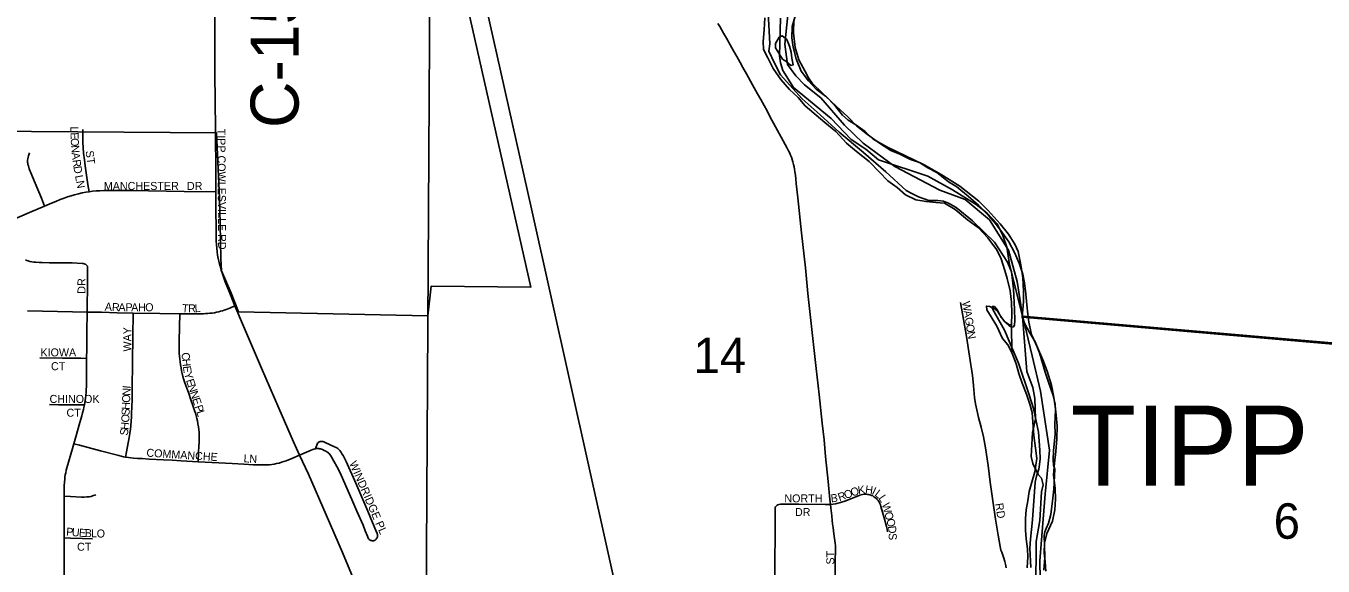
# Model space of a CAD drawing. Extents: x 0 to 680, y 0 to 440.
# Drawn here: x 499.3 to 526.34, y 244.98 to 256.23 of the extents above; entities that cross this region are included whole.
import ezdxf

# ---------------------------------------------------------------- set-up
doc = ezdxf.new("R2010")
doc.units = 0
for name, color, linetype in [('GM_X_City_Street', 7, 'Continuous'), ('GM_X_City_Street_Text', 7, 'Continuous'), ('GM_X_Corporation', 7, 'Continuous'), ('GM_X_Corporation_Text', 7, 'Continuous'), ('GM_X_County_Road', 7, 'Continuous'), ('GM_X_County_Road_Text', 7, 'Continuous'), ('GM_X_Major_River', 7, 'Continuous'), ('GM_X_Rail_Line', 7, 'Continuous'), ('GM_X_Section', 7, 'Continuous'), ('GM_X_Section_Text', 7, 'Continuous'), ('GM_X_Township', 7, 'Continuous')]:
    doc.layers.add(name, color=color, linetype=linetype)

msp = doc.modelspace()

# ---------------------------------------------------------------- linework, layer by layer
at = {"layer": 'GM_X_City_Street'}
for points in [[(516.067, 246.263), (516.055, 246.37), (516.018, 246.744), (515.966, 247.267), (515.932, 247.608), (515.893, 247.961), (515.831, 248.552), (515.77, 249.094), (515.708, 249.66), (515.598, 250.66), (515.544, 251.192), (515.466, 251.919), (515.386, 252.653), (515.354, 252.948), (515.344, 253.048), (515.335, 253.124), (515.327, 253.191), (515.318, 253.246), (515.309, 253.295), (515.298, 253.347), (515.285, 253.397), (515.27, 253.446), (515.253, 253.497), (515.235, 253.54), (515.218, 253.579), (515.193, 253.626), (515.162, 253.685), (515.079, 253.839), (514.923, 254.125), (514.805, 254.346), (514.744, 254.463), (514.686, 254.572), (514.615, 254.695), (514.547, 254.818), (514.444, 255), (514.313, 255.235), (514.243, 255.364), (514.184, 255.471), (514.113, 255.596), (514.047, 255.712), (513.975, 255.839), (513.897, 255.978), (513.839, 256.078), (513.794, 256.158), (513.759, 256.217), (513.722, 256.28)], [(500.611, 252.776), (500.589, 252.925), (500.531, 253.313), (500.514, 253.444), (500.498, 253.578), (500.489, 253.699), (500.483, 253.804), (500.481, 253.899), (500.481, 253.987), (500.481, 254.075)], [(503.255, 252.776), (503.255, 253.345), (503.248, 253.86), (503.244, 254.088)], [(499.685, 252.479), (499.619, 252.64), (499.488, 252.957), (499.398, 253.17), (499.366, 253.251), (499.346, 253.315), (499.338, 253.343), (499.334, 253.37), (499.331, 253.392), (499.33, 253.415), (499.331, 253.437), (499.333, 253.461), (499.339, 253.494), (499.347, 253.527), (499.367, 253.59)], [(499.685, 252.479), (499.826, 252.538), (499.919, 252.577), (500.006, 252.612), (500.09, 252.644), (500.164, 252.669), (500.237, 252.692), (500.31, 252.712), (500.391, 252.733), (500.469, 252.751), (500.543, 252.766), (500.611, 252.776)], [(500.611, 252.776), (500.685, 252.786), (500.757, 252.794), (500.839, 252.799), (500.922, 252.802), (501.027, 252.804), (501.13, 252.804), (501.479, 252.8), (502.596, 252.785), (503.255, 252.776)], [(503.53, 250.698), (503.449, 250.902), (503.42, 250.982), (503.391, 251.065), (503.368, 251.143), (503.345, 251.224), (503.324, 251.301), (503.306, 251.386), (503.292, 251.456), (503.283, 251.526), (503.274, 251.603), (503.267, 251.68), (503.262, 251.75), (503.26, 251.822), (503.258, 251.914), (503.255, 252.491), (503.255, 252.776)], [(498.769, 252.09), (499.158, 252.253), (499.369, 252.343), (499.685, 252.479)], [(500.56, 251.251), (500.552, 251.258), (500.544, 251.263), (500.535, 251.267), (500.525, 251.271), (500.516, 251.275), (500.506, 251.279), (500.491, 251.281), (500.477, 251.284), (500.262, 251.293), (499.79, 251.299), (499.633, 251.302), (499.57, 251.305), (499.504, 251.308), (499.459, 251.313), (499.416, 251.32), (499.379, 251.327), (499.339, 251.338), (499.313, 251.347), (499.286, 251.358)], [(500.57, 250.27), (500.572, 250.388), (500.578, 250.805), (500.581, 251.035), (500.582, 251.187), (500.581, 251.205), (500.58, 251.216), (500.577, 251.226), (500.573, 251.234), (500.567, 251.243), (500.56, 251.251)], [(503.651, 250.401), (503.53, 250.698)], [(502.502, 250.236), (502.637, 250.234), (502.851, 250.232), (502.95, 250.234), (502.997, 250.236), (503.04, 250.238), (503.086, 250.241), (503.128, 250.245), (503.176, 250.251), (503.224, 250.258), (503.268, 250.266), (503.317, 250.278), (503.354, 250.287), (503.39, 250.297), (503.427, 250.309), (503.466, 250.323), (503.543, 250.354), (503.651, 250.401)], [(504.998, 247.29), (504.873, 247.57), (504.57, 248.273), (504.203, 249.106), (503.834, 249.98), (503.651, 250.401)], [(519.728, 244.948), (519.715, 245.022), (519.703, 245.075), (519.698, 245.096), (519.683, 245.149), (519.636, 245.27), (519.621, 245.311), (519.603, 245.387), (519.562, 245.625), (519.509, 245.96), (519.453, 246.339), (519.399, 246.73), (519.353, 247.077), (519.296, 247.444), (519.254, 247.67), (519.208, 247.873), (519.156, 248.074), (519.115, 248.233), (519.089, 248.363), (519.07, 248.493), (519.055, 248.657), (519.043, 248.82), (519.026, 248.95), (518.964, 249.35), (518.901, 249.761), (518.778, 250.469)], [(499.326, 250.296), (500.265, 250.276), (500.57, 250.27)], [(500.561, 249.307), (500.562, 249.503), (500.565, 249.856), (500.57, 250.27)], [(500.57, 250.27), (500.869, 250.266), (501.199, 250.257), (501.528, 250.251)], [(501.373, 247.251), (501.393, 247.363), (501.446, 247.66), (501.461, 247.746), (501.473, 247.831), (501.481, 247.907), (501.488, 247.996), (501.495, 248.089), (501.499, 248.188), (501.501, 248.272), (501.507, 248.47), (501.508, 248.669), (501.514, 249.235), (501.521, 249.761), (501.528, 250.251)], [(501.528, 250.251), (502.09, 250.243), (502.502, 250.236)], [(502.883, 247.156), (502.894, 247.354), (502.899, 247.479), (502.904, 247.558), (502.907, 247.636), (502.907, 247.686), (502.906, 247.731), (502.904, 247.773), (502.899, 247.828), (502.892, 247.882), (502.882, 247.946), (502.87, 248.003), (502.857, 248.058), (502.843, 248.112), (502.827, 248.163), (502.81, 248.219), (502.775, 248.324), (502.735, 248.443), (502.688, 248.575), (502.649, 248.687), (502.611, 248.795), (502.589, 248.859), (502.569, 248.927), (502.553, 248.989), (502.54, 249.047), (502.528, 249.108), (502.518, 249.172), (502.51, 249.233), (502.502, 249.291), (502.497, 249.356), (502.492, 249.418), (502.489, 249.479), (502.49, 249.543), (502.489, 249.609), (502.49, 249.663), (502.496, 249.966), (502.502, 250.236)], [(499.584, 249.319), (500.057, 249.314), (500.439, 249.309), (500.561, 249.307)], [(500.513, 248.337), (500.524, 248.389), (500.531, 248.433), (500.537, 248.476), (500.542, 248.534), (500.549, 248.606), (500.557, 248.78), (500.561, 249.075), (500.561, 249.307)], [(499.786, 248.345), (499.973, 248.342), (500.513, 248.337)], [(500.293, 247.529), (500.347, 247.722), (500.406, 247.924), (500.459, 248.11), (500.476, 248.176), (500.493, 248.242), (500.503, 248.287), (500.513, 248.337)], [(500.09, 246.44), (500.09, 246.52), (500.092, 246.592), (500.095, 246.655), (500.099, 246.729), (500.104, 246.791), (500.109, 246.836), (500.116, 246.881), (500.124, 246.923), (500.137, 246.978), (500.151, 247.03), (500.264, 247.427), (500.293, 247.529)], [(500.293, 247.529), (500.409, 247.498), (500.853, 247.381), (501.231, 247.282), (501.281, 247.27), (501.328, 247.259), (501.373, 247.251)], [(504.998, 247.29), (505.243, 247.397), (505.273, 247.408), (505.3, 247.417), (505.329, 247.424), (505.36, 247.429), (505.374, 247.429), (505.388, 247.428), (505.402, 247.427), (505.417, 247.425), (505.434, 247.422), (505.456, 247.415), (505.478, 247.407), (505.513, 247.39), (505.549, 247.373), (505.571, 247.359), (505.588, 247.347), (505.601, 247.337), (505.614, 247.324), (505.63, 247.303), (505.648, 247.278), (505.716, 247.167), (505.779, 247.052), (505.843, 246.923), (506.107, 246.318), (506.193, 246.128), (506.322, 245.836), (506.368, 245.718), (506.413, 245.602), (506.421, 245.583), (506.431, 245.565), (506.44, 245.552), (506.449, 245.542), (506.46, 245.531), (506.471, 245.524), (506.484, 245.517), (506.496, 245.512), (506.51, 245.509), (506.524, 245.508), (506.538, 245.509), (506.552, 245.512), (506.564, 245.517), (506.577, 245.524), (506.588, 245.533), (506.598, 245.543), (506.606, 245.553), (506.612, 245.566), (506.617, 245.579), (506.621, 245.593), (506.622, 245.608), (506.623, 245.623), (506.621, 245.637), (506.619, 245.652), (506.614, 245.667), (506.605, 245.691), (506.422, 246.124), (506.17, 246.708), (505.971, 247.158), (505.905, 247.284), (505.884, 247.321), (505.861, 247.358), (505.836, 247.391), (505.814, 247.413), (505.795, 247.429), (505.773, 247.444), (505.717, 247.473), (505.546, 247.549), (505.502, 247.568), (505.488, 247.573), (505.473, 247.576), (505.459, 247.578), (505.444, 247.578), (505.431, 247.575), (505.418, 247.571), (505.405, 247.566), (505.394, 247.56), (505.384, 247.551), (505.376, 247.539), (505.329, 247.424)], [(501.373, 247.251), (501.433, 247.243), (501.485, 247.237), (501.541, 247.231), (501.621, 247.225), (501.717, 247.219), (501.864, 247.211), (502.161, 247.194), (502.347, 247.184), (502.529, 247.173), (502.883, 247.156)], [(502.883, 247.156), (503.315, 247.133), (503.592, 247.117), (503.837, 247.103), (504.041, 247.093), (504.219, 247.087), (504.275, 247.087), (504.33, 247.089), (504.374, 247.093), (504.418, 247.098), (504.467, 247.105), (504.52, 247.115), (504.571, 247.127), (504.624, 247.143), (504.718, 247.176), (504.837, 247.223), (504.998, 247.29)], [(507.551, 241.201), (507.522, 241.298), (507.503, 241.359), (507.482, 241.417), (507.461, 241.476), (507.438, 241.534), (507.393, 241.641), (507.226, 242.031), (506.892, 242.846), (506.431, 243.986), (506.258, 244.399), (506.081, 244.813), (505.892, 245.263), (505.554, 246.048), (505.183, 246.896), (504.998, 247.29)], [(500.093, 245.57), (500.092, 245.93), (500.089, 246.338), (500.09, 246.44)], [(500.09, 246.44), (500.222, 246.432), (500.455, 246.42), (500.508, 246.42), (500.563, 246.423), (500.613, 246.427), (500.652, 246.434), (500.685, 246.442), (500.753, 246.465)], [(516.067, 246.263), (516.173, 246.281), (516.276, 246.306), (516.368, 246.337), (516.491, 246.383), (516.595, 246.424), (516.682, 246.459), (516.707, 246.466), (516.733, 246.472), (516.762, 246.476), (516.788, 246.478), (516.814, 246.478), (516.841, 246.475), (516.863, 246.472), (516.884, 246.467), (516.906, 246.46), (516.925, 246.452), (516.947, 246.442), (516.973, 246.426), (516.995, 246.411), (517.017, 246.393), (517.032, 246.378), (517.047, 246.362), (517.061, 246.346), (517.074, 246.328), (517.086, 246.307), (517.098, 246.283), (517.108, 246.256), (517.119, 246.22), (517.187, 245.989), (517.234, 245.808), (517.246, 245.748), (517.254, 245.695)], [(514.904, 244.201), (514.904, 244.67), (514.906, 245.032), (514.912, 245.678), (514.911, 246.163), (514.912, 246.183), (514.914, 246.199), (514.919, 246.213), (514.928, 246.225), (514.939, 246.238)], [(514.939, 246.238), (514.953, 246.248), (514.972, 246.258), (514.996, 246.265), (515.022, 246.269), (515.048, 246.271), (515.097, 246.273), (515.41, 246.27), (515.953, 246.264), (516.067, 246.263)], [(516.176, 244.215), (516.174, 244.376), (516.168, 245.104), (516.171, 245.304), (516.171, 245.356), (516.17, 245.404), (516.165, 245.458), (516.158, 245.507), (516.138, 245.655), (516.121, 245.779), (516.11, 245.863), (516.103, 245.931), (516.092, 246.031), (516.074, 246.195), (516.067, 246.263)], [(500.092, 244.597), (500.092, 244.964), (500.093, 245.356), (500.093, 245.57)], [(500.093, 245.57), (500.223, 245.564), (500.475, 245.553), (500.682, 245.546)]]:
    msp.add_lwpolyline(points, dxfattribs=at)
at = {"layer": 'GM_X_Corporation'}
for points in [[(498.441, 254.039), (503.27, 254.001), (503.328, 252.648), (503.341, 252.106), (503.361, 251.384), (503.37, 251.129), (503.572, 250.662), (503.724, 250.279), (507.674, 250.19), (507.746, 250.811), (509.824, 250.791), (507.877, 259.404)], [(515.179, 256.455), (515.114, 255.848), (515.173, 255.425), (515.343, 255.188), (515.526, 255.004), (515.869, 254.73), (516.36, 254.166), (516.747, 253.791), (517.406, 253.304), (518.347, 252.811), (518.878, 252.614), (519.385, 252.19), (519.781, 251.561), (519.962, 250.909), (520.069, 250.198), (520.274, 249.358), (520.447, 248.626), (520.632, 247.398), (520.541, 246.477), (520.434, 245.088), (520.459, 243.583), (520.853, 242.757), (524.386, 243.638), (527.087, 244.311)]]:
    msp.add_lwpolyline(points, dxfattribs=at)
at = {"layer": 'GM_X_County_Road'}
msp.add_lwpolyline([(503.244, 254.088), (503.236, 255.241), (503.234, 256.578), (503.218, 257.499), (503.213, 258.176), (503.21, 258.735), (503.203, 259.558)], dxfattribs=at)
at = {"layer": 'GM_X_Major_River'}
msp.add_line((519.847, 249.428), (519.84, 250.003), dxfattribs=at)
for points in [[(514.702, 256.398), (514.686, 256.151), (514.663, 255.904), (514.668, 255.736), (514.759, 255.568), (514.87, 255.346), (515.035, 255.117), (515.213, 254.907), (515.391, 254.738), (515.536, 254.569), (515.768, 254.372), (515.946, 254.216), (516.178, 254.033), (516.402, 253.789), (516.608, 253.613), (516.873, 253.409), (517.09, 253.186), (517.262, 253.003), (517.454, 252.867), (517.633, 252.711), (517.846, 252.608), (518.059, 252.572), (518.266, 252.556), (518.446, 252.541), (518.665, 252.404), (518.923, 252.194), (519.155, 252.024), (519.347, 251.814), (519.531, 251.571), (519.616, 251.403), (519.7, 251.135), (519.751, 250.967), (519.815, 250.712), (519.839, 250.478), (519.85, 250.25), (519.84, 250.003)], [(520.555, 244.878), (520.544, 245.072), (520.519, 245.26), (520.529, 245.461), (520.578, 245.661), (520.694, 245.92), (520.744, 246.153), (520.76, 246.374), (520.749, 246.595), (520.719, 246.883), (520.735, 247.123), (520.765, 247.37), (520.788, 247.631), (520.791, 247.892), (520.774, 248.126), (520.749, 248.313), (520.718, 248.535), (520.674, 248.749), (520.584, 249.044), (520.493, 249.28), (520.383, 249.535), (520.259, 249.804), (520.202, 250.059), (520.184, 250.226), (520.159, 250.42), (520.142, 250.648), (520.111, 250.882), (520.08, 251.057), (520.002, 251.292), (519.905, 251.513), (519.787, 251.736), (519.649, 251.931), (519.504, 252.113), (519.359, 252.282), (519.154, 252.499), (518.942, 252.675), (518.698, 252.879), (518.525, 252.981), (518.287, 253.178), (518.094, 253.274), (517.922, 253.383), (517.735, 253.446), (517.516, 253.562), (517.323, 253.638), (517.071, 253.801), (516.839, 253.971), (516.607, 254.148), (516.429, 254.337), (516.184, 254.561), (515.966, 254.764), (515.767, 254.914), (515.609, 255.083), (515.458, 255.285), (515.354, 255.541), (515.29, 255.789), (515.259, 255.983), (515.268, 256.217), (515.338, 256.457)], [(515.248, 255.682), (515.21, 255.81), (515.158, 255.944), (515.059, 256.026), (514.998, 255.993), (514.923, 255.867), (514.922, 255.773), (514.987, 255.659)], [(514.987, 255.659), (515.066, 255.538), (515.139, 255.497), (515.239, 255.408), (515.292, 255.421), (515.26, 255.555), (515.248, 255.682)], [(519.84, 250.003), (519.787, 250.01), (519.694, 250.072), (519.615, 250.179), (519.549, 250.287), (519.49, 250.341), (519.39, 250.39), (519.317, 250.397), (519.329, 250.317), (519.414, 250.169), (519.532, 249.98), (519.656, 249.724), (519.762, 249.589), (519.847, 249.428)], [(519.847, 249.428), (519.937, 249.193), (519.995, 248.991), (520.06, 248.79), (520.151, 248.561), (520.222, 248.353), (520.273, 248.179), (520.29, 247.884), (520.308, 247.704), (520.338, 247.436), (520.369, 247.221), (520.325, 246.941), (520.263, 246.728), (520.207, 246.534), (520.178, 246.341), (520.149, 246.154), (520.134, 245.974), (520.131, 245.733), (520.149, 245.552), (520.173, 245.344), (520.178, 245.177), (520.168, 244.943)]]:
    msp.add_lwpolyline(points, dxfattribs=at)
at = {"layer": 'GM_X_Rail_Line'}
msp.add_lwpolyline([(519.218, 210.245), (515.811, 225.596), (514.885, 229.741), (514.052, 233.484), (513.028, 238.08), (509.833, 252.424), (508.403, 258.802)], dxfattribs=at)
at = {"layer": 'GM_X_Section'}
msp.add_lwpolyline([(507.727, 259.473), (507.628, 241.733), (499.118, 242.119), (489.987, 242.13), (489.813, 253.134), (489.476, 259.394)], close=True, dxfattribs=at)
for points in [[(507.628, 241.733), (507.727, 259.473)], [(514.767, 256.511), (514.801, 255.856), (514.785, 255.703), (514.9, 255.454), (515.022, 255.211), (515.48, 254.709), (515.855, 254.381), (516.248, 254.02), (516.754, 253.597), (517.221, 253.188), (517.647, 252.806), (517.766, 252.737), (517.905, 252.674), (518.117, 252.597), (518.304, 252.593), (518.424, 252.584), (518.53, 252.536), (518.688, 252.446), (519.03, 252.172), (519.483, 251.73), (519.755, 251.311), (519.838, 251.109), (519.885, 250.755), (519.904, 250.327), (519.913, 250.1), (519.904, 250), (519.884, 249.967), (519.85, 249.954), (519.79, 249.982), (519.731, 250.043), (519.627, 250.159), (519.55, 250.314), (519.484, 250.388), (519.444, 250.389), (519.431, 250.376), (519.45, 250.322), (519.695, 249.891), (519.989, 249.204), (520.211, 248.546), (520.299, 248.264), (520.403, 247.768), (520.429, 247.394), (520.439, 247.213), (520.424, 247.094), (520.409, 247), (520.359, 246.855), (520.337, 246.728), (520.275, 245.942), (520.234, 245.542), (520.224, 245.355), (520.243, 244.954)], [(530.87, 249.227), (520.061, 250.164), (520.093, 250.484), (520.091, 250.704), (520.076, 250.985), (520.034, 251.253), (519.98, 251.534), (519.909, 251.682), (519.779, 251.891), (519.603, 252.108), (519.355, 252.387), (519.158, 252.584), (518.764, 252.892), (518.374, 253.133), (518.018, 253.339), (517.634, 253.527), (517.257, 253.707), (516.96, 253.873), (516.789, 254.03), (516.598, 254.167), (516.433, 254.27), (516.315, 254.373), (516.178, 254.542), (516.028, 254.712), (515.897, 254.834), (515.687, 255.039), (515.609, 255.147), (515.531, 255.295), (515.409, 255.524), (515.333, 255.779), (515.293, 256.087), (515.304, 256.354)], [(520.516, 244.896), (520.534, 245.163), (520.526, 245.416), (520.523, 245.617), (520.538, 245.697), (520.566, 245.763), (520.614, 245.875), (520.664, 246.054), (520.704, 246.394), (520.721, 246.581), (520.742, 247.001), (520.717, 247.081), (520.706, 247.195), (520.716, 247.382), (520.749, 247.735), (520.747, 247.935), (520.759, 248.229), (520.748, 248.356), (520.711, 248.537), (520.603, 248.832), (520.54, 249.02), (520.421, 249.423), (520.331, 249.652), (520.209, 249.861), (520.118, 250.023), (520.061, 250.164), (530.87, 249.227)]]:
    msp.add_lwpolyline(points, dxfattribs=at)
at = {"layer": 'GM_X_Township'}
for points in [[(515.028, 256.39), (515.004, 255.607), (515.022, 255.459), (515.074, 255.298), (515.297, 254.947), (516.084, 254.3), (516.5, 253.866), (516.805, 253.661), (517.07, 253.443), (518.096, 253.101), (518.614, 252.82), (519.106, 252.512), (519.331, 252.328), (519.542, 252.111), (519.659, 251.869), (519.743, 251.62), (519.798, 251.264), (520.07, 250.185), (530.949, 249.248), (534.752, 292.602)], [(515.028, 256.39), (515.004, 255.607), (515.022, 255.459), (515.074, 255.298), (515.297, 254.947), (516.084, 254.3), (516.5, 253.866), (516.805, 253.661), (517.07, 253.443), (518.096, 253.101), (518.614, 252.82), (519.106, 252.512), (519.331, 252.328), (519.542, 252.111), (519.659, 251.869), (519.743, 251.62), (519.798, 251.264), (520.07, 250.185), (520.163, 249.031), (520.285, 248.701), (520.329, 248.473), (520.343, 248.051), (520.279, 247.764), (520.252, 247.262), (520.284, 247.115), (520.394, 246.892), (520.467, 246.811), (520.499, 246.677), (520.463, 246.53), (520.428, 245.928), (520.355, 245.494), (520.348, 244.49)], [(530.949, 249.248), (520.07, 250.185), (520.163, 249.031), (520.285, 248.701), (520.329, 248.473), (520.343, 248.051), (520.279, 247.764), (520.252, 247.262), (520.284, 247.115), (520.394, 246.892), (520.467, 246.811), (520.499, 246.677), (520.463, 246.53), (520.428, 245.928), (520.355, 245.494), (520.348, 244.49)]]:
    msp.add_lwpolyline(points, dxfattribs=at)

# ---------------------------------------------------------------- texts
at = {"layer": 'GM_X_City_Street_Text'}
for s, height, rotation, p in [('L', 0.167, 270.3279, (500.223, 254.134)), ('E', 0.167, 271.8272, (500.224, 254.011)), ('TIPP COWLESVILLE RD', 0.16689, 270.3768, (503.286, 254.089)), ('O', 0.167, 272.9364, (500.228, 253.89)), ('N', 0.167, 274.8588, (500.236, 253.738)), ('A', 0.167, 276.5847, (500.249, 253.586)), ('R', 0.167, 277.5574, (500.266, 253.437)), ('ST', 0.1669, 277.1217, (500.539, 253.624)), ('D', 0.167, 279.5884, (500.284, 253.299)), ('L', 0.167, 280.7269, (500.317, 253.108)), ('N', 0.167, 280.9132, (500.339, 252.992)), ('MANCHESTER', 0.1669, 0, (500.919, 252.814)), ('DR', 0.1669, 0, (502.652, 252.814)), ('DR', 0.1669, 90, (500.537, 250.653)), ('A', 0.167, 356.8735, (500.936, 250.303)), ('R', 0.167, 357.6289, (501.085, 250.294)), ('A', 0.167, 359.6212, (501.223, 250.289)), ('P', 0.167, 359.9956, (501.371, 250.288)), ('A', 0.167, 359.9929, (501.489, 250.288)), ('H', 0.167, 359.9929, (501.636, 250.288)), ('O', 0.167, 359.9929, (501.782, 250.288)), ('T', 0.167, 355.1864, (502.542, 250.273)), ('R', 0.167, 2.0226, (502.68, 250.262)), ('L', 0.167, 2.7361, (502.815, 250.267)), ('W', 0.167, 279.338, (518.809, 250.482)), ('A', 0.167, 279.3294, (518.84, 250.293)), ('G', 0.167, 279.3368, (518.864, 250.149)), ('WAY', 0.1669, 90, (501.49, 249.449)), ('O', 0.167, 279.35, (518.888, 250.004)), ('N', 0.167, 280.8204, (518.912, 249.854)), ('KIOWA', 0.1669, 0, (499.598, 249.348)), ('C', 0.167, 276.0344, (502.537, 249.422)), ('CT', 0.1669, 0, (499.818, 249.061)), ('H', 0.167, 276.0402, (502.551, 249.291)), ('E', 0.167, 277.4489, (502.567, 249.14)), ('Y', 0.167, 285.9919, (502.587, 248.997)), ('E', 0.167, 288.1877, (502.63, 248.849)), ('N', 0.167, 288.1377, (502.667, 248.737)), ('CHINOOK', 0.1669, 0, (499.788, 248.379)), ('O', 0.167, 87.6386, (501.465, 248.38)), ('N', 0.167, 87.5294, (501.471, 248.527)), ('I', 0.167, 83.8674, (501.477, 248.671)), ('N', 0.167, 288.1422, (502.712, 248.598)), ('CT', 0.1669, 0, (500.141, 248.092)), ('S', 0.167, 87.6181, (501.454, 248.116)), ('H', 0.167, 87.6398, (501.459, 248.234)), ('E', 0.167, 288.1483, (502.758, 248.458)), ('P', 0.167, 288.1412, (502.808, 248.305)), ('H', 0.167, 84.3496, (501.433, 247.813)), ('O', 0.167, 87.5608, (501.448, 247.969)), ('L', 0.167, 287.5365, (502.845, 248.194)), ('S', 0.167, 82.5462, (501.417, 247.691)), ('COMMANCHE', 0.1669, 356.3463, (501.803, 247.262)), ('L', 0.167, 356.364, (503.829, 247.145)), ('N', 0.167, 357.3401, (503.95, 247.137)), ('WINDRIDGE PL', 0.16689, 293.4974, (506.03, 247.126)), ('O', 0.167, 20.4742, (516.521, 246.426)), ('K', 0.167, 8.8226, (516.65, 246.476)), ('H', 0.167, 352.7015, (516.783, 246.498)), ('I', 0.167, 335.0386, (516.915, 246.483)), ('NORTH', 0.1669, 0, (515.106, 246.308)), ('B', 0.167, 5.4231, (516.08, 246.308)), ('R', 0.167, 18.9861, (516.254, 246.33)), ('O', 0.167, 20.7012, (516.384, 246.375)), ('L', 0.167, 322.6164, (516.974, 246.457)), ('L', 0.167, 304.645, (517.058, 246.396)), ('DR', 0.1669, 0, (515.327, 246.024)), ('W', 0.167, 286.084, (517.133, 246.27)), ('O', 0.167, 285.7593, (517.186, 246.087)), ('RD', 0.1669, 278.9691, (519.499, 246.281)), ('O', 0.167, 285.7382, (517.226, 245.946)), ('D', 0.167, 276.6805, (517.265, 245.811)), ('P', 0.167, 355.2681, (500.129, 245.618)), ('U', 0.167, 355.2857, (500.246, 245.608)), ('E', 0.167, 356.241, (500.395, 245.596)), ('B', 0.167, 357.8548, (500.518, 245.588)), ('L', 0.167, 358.0963, (500.651, 245.583)), ('O', 0.167, 358.0763, (500.768, 245.579)), ('S', 0.167, 270.3825, (517.281, 245.67)), ('CT', 0.1669, 0, (500.361, 245.301)), ('ST', 0.1669, 90, (516.147, 245.013))]:
    msp.add_text(s, height=height, rotation=rotation, dxfattribs=at).set_placement(p)
at = {"layer": 'GM_X_Corporation_Text'}
msp.add_text('TIPP CITY', height=1.6689, rotation=0, dxfattribs=at).set_placement((521.076, 246.653))
at = {"layer": 'GM_X_County_Road_Text'}
msp.add_text('C-153', height=1.0014, rotation=90, dxfattribs=at).set_placement((504.98, 254.104))
at = {"layer": 'GM_X_Section_Text'}
for s, height, p in [('14', 0.7377, (513.212, 249)), ('6', 0.738, (525.306, 245.551))]:
    msp.add_text(s, height=height, rotation=0, dxfattribs=at).set_placement(p)

doc.saveas('drawing.dxf')
